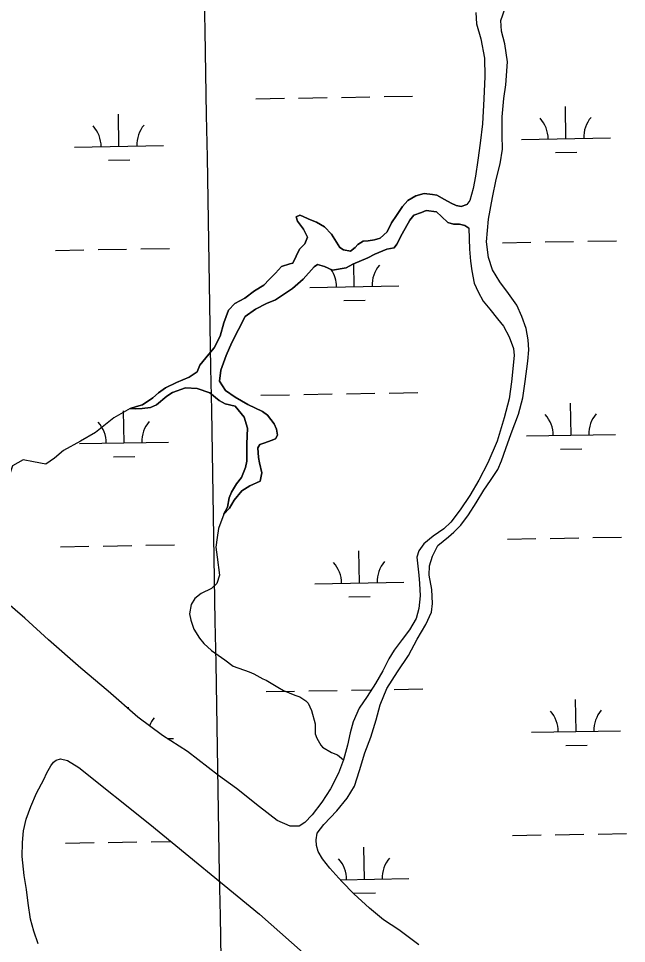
# Model space of a CAD drawing. Extents: x 3887375 to 3925618, y 296674 to 322633.
# Drawn here: x 3907301 to 3907984, y 305377 to 306415 of the extents above; entities that cross this region are included whole.
import ezdxf

# ---------------------------------------------------------------- set-up
doc = ezdxf.new("R2010")
doc.units = 0
for name, color, linetype in [('V-GRID-MAJR', 7, 'Continuous'), ('V-TOPO-SHOR', 7, 'Continuous'), ('V-WETL-SWMP', 7, 'Continuous')]:
    doc.layers.add(name, color=color, linetype=linetype)

msp = doc.modelspace()

# ---------------------------------------------------------------- linework, layer by layer
at = {"layer": 'V-GRID-MAJR'}
msp.add_spline([(3907580.116, 302379.405), (3907476.16, 308435.86100000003), (3907372.144, 314495.787), (3907268.128, 320555.708), (3907268.068, 320559.18200000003)], degree=3, dxfattribs=at)
at = {"layer": 'V-TOPO-SHOR'}
for points in [[(3907814.983, 306421.849), (3907815.782, 306409.153), (3907820.5700000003, 306392.341), (3907824.756, 306370.485), (3907824.984, 306350.118), (3907823.947, 306325.134), (3907822.288, 306297.081), (3907819.9050000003, 306275.151), (3907817.267, 306256.282), (3907814.404, 306238.072), (3907811.9280000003, 306224.243), (3907808.1350000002, 306210.841), (3907804.68, 306206.422)], [(3907873.835, 306054.52400000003), (3907871.502, 306067.203), (3907866.755, 306080.511), (3907860.914, 306093.587), (3907851.573, 306106.408), (3907842.005, 306119.66000000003), (3907833.753, 306132.931), (3907828.998, 306146.897), (3907827.0500000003, 306164.397), (3907829.174, 306190.048), (3907833.725, 306214.194), (3907837.878, 306234.608), (3907842.2830000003, 306251.961), (3907844.948, 306268.42100000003), (3907844.554, 306284.186), (3907844.325, 306304.773), (3907846.506, 306325.167), (3907848.523, 306340.742), (3907850.4280000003, 306366.389), (3907847.356, 306386.507), (3907843.6920000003, 306400.922), (3907843.119, 306412.963), (3907847.7860000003, 306426.596)], [(3907606.22, 306139.94800000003), (3907609.417, 306140.439), (3907613.218, 306148.259), (3907617.019, 306156.076), (3907623.127, 306162.091), (3907626.012, 306169.898), (3907621.343, 306178.536), (3907614.836, 306187.84), (3907613.184, 306192.397), (3907617.2800000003, 306194.271), (3907620.264, 306193.39), (3907627.622, 306189.813), (3907635.89, 306186.704), (3907644.8680000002, 306181.315), (3907652.737, 306172.939), (3907662.278, 306158.181), (3907666.196, 306155.48), (3907674.218, 306153.968), (3907679.43, 306158.142), (3907682.367, 306161.378), (3907688.4990000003, 306165.335), (3907694.215, 306165.626), (3907701.291, 306166.848), (3907707.443, 306168.74700000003), (3907715.3710000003, 306175.696), (3907720.29, 306185.815), (3907725.686, 306194.107), (3907732.666, 306204.01900000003), (3907738.7630000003, 306210.94800000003), (3907747.625, 306216.078), (3907756.974, 306218.697), (3907766.134, 306217.428), (3907771.1720000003, 306216.799), (3907779.919, 306211.863), (3907787.2800000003, 306208.058), (3907793.029, 306205.15), (3907798.528, 306204.29600000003), (3907804.68, 306206.422)], [(3907807.166, 306179.726), (3907802.654, 306182.843), (3907796.463, 306184.375), (3907789.832, 306184.301), (3907783.637, 306186.063), (3907776.471, 306192.844), (3907770.923, 306198.271), (3907759.2430000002, 306199.741), (3907754.008, 306197.396), (3907745.3510000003, 306194.326), (3907740.84, 306188.786), (3907732.318, 306173.598), (3907726.272, 306161.868), (3907723.348, 306157.718), (3907715.131, 306156.254), (3907701.471, 306150.614), (3907693.5100000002, 306146.637), (3907676.667, 306139.358), (3907669.393, 306135.391), (3907653.8710000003, 306132.702), (3907645.134, 306136.95), (3907637.3340000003, 306139.14900000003), (3907633.475, 306136.362), (3907621.052, 306122.503), (3907609.0470000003, 306112.077), (3907590.207, 306099.289), (3907579.961, 306095.28500000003), (3907567.683, 306088.746), (3907555.879, 306080.838), (3907541.112, 306051.4), (3907534.643, 306036.919), (3907528.648, 306020.617), (3907527.184, 306008.249), (3907533.705, 305997.802), (3907544.768, 305990.151), (3907559.041, 305981.846), (3907575.361, 305974.252), (3907580.899, 305969.97000000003), (3907588.554, 305960.219), (3907591.137, 305954.303), (3907592.126, 305947.452), (3907589.886, 305943.311), (3907585.106, 305941.429), (3907578.042, 305939.06200000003), (3907572.576, 305936.944), (3907570.1, 305933.485), (3907570.907, 305922.518), (3907571.892, 305916.353), (3907574.528, 305905.405), (3907572.8030000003, 305896.00800000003), (3907561.197, 305890.848), (3907552.114, 305885.029), (3907543.539, 305874.642), (3907538.38, 305865.436), (3907532.0500000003, 305858.962), (3907532.048, 305859.192), (3907536.078, 305866.784), (3907538.022, 305877.09500000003), (3907540.467, 305883.528), (3907546.308, 305892.969), (3907551.946, 305900.121), (3907556.395, 305911.377), (3907557.687, 305918.481), (3907557.931, 305937.696), (3907558.42, 305955.31), (3907554.852, 305967.621), (3907544.881, 305980.087), (3907533.645, 305982.706), (3907526.744, 305986.29), (3907516.356, 305994.863), (3907502.1210000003, 305999.967), (3907489.079, 306000.50800000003), (3907474.272, 305995.31200000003), (3907467.915, 305991.124), (3907456.585, 305981.621), (3907449.757, 305978.572), (3907440.167, 305977.32), (3907433.076, 305977.242), (3907426.9, 305977.402), (3907433.965, 305979.538), (3907440.8030000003, 305981.672), (3907452.383, 305989.348), (3907458.721, 305995.13800000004), (3907466.436, 306000.483), (3907478.718, 306006.566), (3907493.06, 306012.673), (3907501.912, 306018.716), (3907505.2600000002, 306026.07300000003), (3907515.187, 306038.306), (3907521.282, 306045.461), (3907527.995, 306058.802), (3907531.946, 306073.711), (3907537.279, 306087.722), (3907544.285, 306095.117), (3907555.649, 306101.419), (3907566.5360000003, 306109.545), (3907576.987, 306115.837), (3907583.092, 306122.079), (3907589.873, 306129.245), (3907596.65, 306136.868), (3907606.22, 306139.94800000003)], [(3907807.166, 306179.726), (3907807.866, 306156.297), (3907808.893, 306142.729), (3907810.328, 306131.793), (3907813.109, 306118.243), (3907817.381, 306108.216), (3907823.194, 306097.767), (3907830.521, 306088.869), (3907839.4020000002, 306078.233), (3907845.845, 306069.982), (3907852.333, 306057.788), (3907857.2970000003, 306044.701), (3907857.823, 306036.82300000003)], [(3907751.0670000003, 305375.677), (3907728.541, 305392.293), (3907711.332, 305403.491), (3907695.413, 305416.893), (3907678.15, 305432.691), (3907664.416, 305446.556), (3907650.8850000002, 305461.738), (3907642.886, 305472.163), (3907637.755, 305480.428), (3907635.927, 305487.199), (3907635.6380000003, 305493.548), (3907636.8710000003, 305500.79), (3907644.4280000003, 305510.731), (3907658.715, 305525.783), (3907670.6010000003, 305540.154), (3907678.558, 305553.603), (3907684.276, 305571.19), (3907690.184, 305591.188), (3907696.998, 305608.787), (3907703.1380000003, 305627.913), (3907707.549, 305644.825), (3907715.008, 305663.309), (3907726.848, 305682.058), (3907739.349, 305700.377), (3907749.22, 305718.668), (3907758.674, 305735.202), (3907765.309, 305749.075), (3907766.296, 305758.723), (3907765.465, 305774.484), (3907762.659, 305790.442), (3907762.978, 305800.961), (3907766.145, 305811.727), (3907772.364, 305823.626), (3907784.0810000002, 305833.612), (3907790.159, 305838.499), (3907797.952, 305846.691), (3907806.589, 305857.957), (3907815.198, 305871.63300000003), (3907824.021, 305885.748), (3907831.349, 305896.563), (3907839.754, 305908.923), (3907843.807, 305918.606), (3907848.47, 305932.457), (3907854.6350000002, 305949.392), (3907862.718, 305970.947), (3907867.549, 305989.39900000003), (3907870.1950000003, 306007.61), (3907873.4450000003, 306030.427), (3907874.398, 306043.358), (3907873.835, 306054.52400000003)], [(3907857.823, 306036.82300000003), (3907854.866, 306007.221), (3907852.451, 305988.13800000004), (3907846.774, 305966.826), (3907838.961, 305940.675), (3907828.279, 305916.462), (3907818.42, 305897.078), (3907808.1, 305879.657), (3907797.325, 305863.767), (3907786.745, 305850.07), (3907778.947, 305842.316), (3907767.21, 305834.081), (3907756.5700000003, 305825.639), (3907750.965, 305817.693), (3907748.855, 305810.441), (3907751.049, 305790.532), (3907751.811, 305781.12200000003), (3907752.4, 305767.329), (3907751.028, 305752.857), (3907747.8680000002, 305741.651), (3907740.561, 305729.08400000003), (3907732.14, 305718.25800000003), (3907723.292, 305706.333), (3907717.269, 305696.408), (3907710.41, 305682.971), (3907702.2430000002, 305668.86100000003), (3907692.769, 305654.299), (3907683.934, 305641.278), (3907677.315, 305625.871), (3907673.946, 305613.569), (3907670.8140000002, 305599.735), (3907666.401, 305583.037), (3907660.869, 305568.302), (3907651.651, 305550.456), (3907642.177, 305535.675), (3907631.163, 305521.534), (3907622.936, 305512.89900000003), (3907616.63, 305508.887), (3907606.554, 305508.775), (3907591.811, 305514.964), (3907571.9250000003, 305530.512), (3907546.069, 305551.033), (3907525.9760000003, 305565.484), (3907491.287, 305592.478), (3907463.049, 305610.56200000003), (3907435.44, 305631.063), (3907402.2600000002, 305660.26300000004), (3907371.528, 305685.98600000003), (3907335.0300000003, 305717.996), (3907308.693, 305742.23600000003), (3907278.399, 305767.963)], [(3907426.9, 305977.402), (3907408.492, 305966.904), (3907388.092, 305950.44), (3907371.276, 305940.876), (3907351.955, 305930.14), (3907341.756, 305921.795), (3907332.2290000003, 305914.828), (3907318.474, 305917.648), (3907306.788, 305919.804), (3907294.738, 305913.267), (3907290.318, 305899.494), (3907285.002, 305884.114), (3907280.574, 305870.8), (3907268.804, 305859.919), (3907259.744, 305852.042), (3907255.255, 305844.446), (3907246.4930000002, 305830.167), (3907236.505, 305823.423), (3907217.774, 305822.704)], [(3907532.0500000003, 305858.962), (3907526.0530000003, 305842.885), (3907524.569, 305832.578), (3907523.088, 305821.814), (3907524.583, 305810.623), (3907527.096, 305790.52400000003), (3907524.227, 305781.118), (3907518.113, 305775.559), (3907506.7430000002, 305769.717), (3907499.485, 305764.375), (3907495.217, 305757.465), (3907493.501, 305747.156), (3907494.955, 305739.853), (3907498.498, 305729.83), (3907504.556, 305719.833), (3907509.426, 305713.714), (3907518.203, 305705.80700000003), (3907532.955, 305695.452), (3907542.4110000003, 305688.466), (3907560.321, 305682.033), (3907565.836, 305679.80700000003), (3907575.734, 305673.973), (3907579.639, 305672.414), (3907592.7630000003, 305664.556), (3907598.977, 305660.966), (3907611.617, 305655.618), (3907617.353, 305653.853), (3907624.2630000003, 305649.356), (3907626.807, 305646.867), (3907630.559, 305638.677), (3907634.384, 305623.624), (3907634.511, 305612.193), (3907636.392, 305607.64), (3907641.057, 305599.456), (3907642.91, 305597.42), (3907653.04, 305591.356), (3907659.472, 305588.686), (3907666.401, 305583.037)], [(3907323.715, 305376.832), (3907318.741, 305390.79600000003), (3907315.0870000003, 305404.335), (3907312.474, 305422.48600000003), (3907310.336, 305437.576), (3907307.966, 305453.538), (3907305.543, 305474.538), (3907305.805, 305490.314), (3907306.973, 305503.468), (3907310.11, 305516.645), (3907315.21, 305530.938), (3907321.835, 305545.688), (3907329.767, 305561.109), (3907333.4080000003, 305568.597), (3907337.701, 305576.531), (3907340.941, 305580.51), (3907343.7630000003, 305582.73), (3907348.785, 305584.319), (3907356.473, 305582.433), (3907369.2630000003, 305574.692), (3907448.825, 305510.962), (3907572.1720000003, 305409.826), (3907653.8000000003, 305337.795)]]:
    msp.add_lwpolyline(points, dxfattribs=at)
at = {"layer": 'V-WETL-SWMP'}
for p, q in [((3907711.956786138, 306327.4672692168), (3907743.9520732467, 306328.0164530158)), ((3907567.9779941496, 306324.9959421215), (3907599.9732812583, 306325.54512592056)), ((3907615.9709248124, 306325.8197178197), (3907647.9662119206, 306326.368901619)), ((3907663.9638554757, 306326.64349351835), (3907695.959142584, 306327.19267731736)), ((3907414.279596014, 306271.6083083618), (3907413.6617642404, 306307.6030063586)), ((3907916.113676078, 306280.2220503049), (3907915.495844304, 306316.21674830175)), ((3907866.121039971, 306279.363950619), (3907966.1063121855, 306281.08014999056)), ((3907364.2869599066, 306270.75020867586), (3907464.272232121, 306272.4664080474)), ((3907402.5461900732, 306255.9736370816), (3907426.542655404, 306256.3855249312)), ((3907904.3802701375, 306264.5873790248), (3907928.3767354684, 306264.99926687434)), ((3907844.6975307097, 306163.54722324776), (3907876.692817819, 306164.0964070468)), ((3907892.6904613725, 306164.37099894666), (3907924.6857484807, 306164.9201827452)), ((3907940.683392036, 306165.1947746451), (3907972.678679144, 306165.74395844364)), ((3907342.8634506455, 306154.9334813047), (3907374.858737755, 306155.4826651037)), ((3907390.8563813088, 306155.75725700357), (3907422.851668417, 306156.3064408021)), ((3907438.849311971, 306156.581032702), (3907470.84459908, 306157.13021650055)), ((3907678.4549669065, 306114.2569100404), (3907678.014111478, 306139.94101806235)), ((3907628.4623307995, 306113.39881035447), (3907728.4476030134, 306115.115009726)), ((3907666.7215609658, 306098.62223876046), (3907690.7180262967, 306099.0341266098)), ((3907573.6873604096, 305992.3699377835), (3907605.6826475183, 305992.9191215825)), ((3907621.680291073, 305993.19371348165), (3907653.675578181, 305993.74289728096)), ((3907669.6732217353, 305994.0174891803), (3907701.6685088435, 305994.5666729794)), ((3907717.666152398, 305994.84126487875), (3907749.661439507, 305995.39044867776)), ((3907419.9889622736, 305938.98230402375), (3907419.3711305, 305974.9770020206)), ((3907921.823042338, 305947.59604596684), (3907921.205210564, 305983.5907439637)), ((3907871.830406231, 305946.737946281), (3907971.815678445, 305948.45414565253)), ((3907369.996326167, 305938.12420433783), (3907469.981598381, 305939.84040370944)), ((3907408.255556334, 305923.3476327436), (3907432.2520216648, 305923.75952059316)), ((3907910.0896363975, 305931.96137468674), (3907934.0861017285, 305932.3732625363)), ((3907850.40689697, 305830.92121890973), (3907882.402184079, 305831.4704027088)), ((3907898.399827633, 305831.7449946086), (3907930.3951147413, 305832.2941784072)), ((3907946.392758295, 305832.56877030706), (3907978.3880454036, 305833.1179541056)), ((3907348.572816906, 305822.30747696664), (3907380.5681040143, 305822.85666076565)), ((3907396.565747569, 305823.13125266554), (3907428.561034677, 305823.6804364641)), ((3907444.558678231, 305823.95502836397), (3907476.55396534, 305824.5042121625)), ((3907684.1643331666, 305781.63090570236), (3907683.5465013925, 305817.6256036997)), ((3907634.1716970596, 305780.77280601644), (3907734.1569692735, 305782.48900538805)), ((3907672.4309272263, 305765.99623442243), (3907696.4273925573, 305766.40812227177)), ((3907579.3967266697, 305659.7439334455), (3907611.3920137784, 305660.2931172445)), ((3907627.3896573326, 305660.5677091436), (3907659.384944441, 305661.1168929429)), ((3907675.3825879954, 305661.3914848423), (3907697.631321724, 305661.7733737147)), ((3907723.375518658, 305662.2152605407), (3907755.3708057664, 305662.7644443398)), ((3907927.532408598, 305614.97004162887), (3907926.9145768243, 305650.9647396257)), ((3907425.1183348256, 305640.14656308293), (3907425.0804967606, 305642.3509976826)), ((3907877.539772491, 305614.11194194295), (3907977.5250447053, 305615.8281413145)), ((3907468.468817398, 305607.0904346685), (3907475.690964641, 305607.2143993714)), ((3907915.7990026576, 305599.3353703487), (3907939.7954679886, 305599.7472581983)), ((3907856.1162632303, 305498.29521457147), (3907888.111550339, 305498.84439837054)), ((3907904.109193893, 305499.11899027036), (3907936.1044810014, 305499.6681740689)), ((3907952.1021245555, 305499.9427659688), (3907984.097411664, 305500.49194976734)), ((3907354.282183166, 305489.6814726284), (3907386.277470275, 305490.2306564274)), ((3907402.275113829, 305490.5052483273), (3907434.270400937, 305491.0544321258)), ((3907450.2680444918, 305491.3290240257), (3907472.3084690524, 305491.7073373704)), ((3907689.8736994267, 305449.0049013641), (3907689.255867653, 305484.99959936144)), ((3907662.650862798, 305448.53763439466), (3907739.866335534, 305449.8630010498)), ((3907678.1402934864, 305433.37023008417), (3907702.1367588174, 305433.7821179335))]:
    msp.add_line(p, q, dxfattribs=at)
for points in [[(3907814.984, 306421.849), (3907815.7830000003, 306409.154), (3907820.5700000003, 306392.341), (3907824.756, 306370.484), (3907824.983, 306350.117), (3907823.947, 306325.135), (3907822.288, 306297.08), (3907819.904, 306275.15), (3907817.2660000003, 306256.283), (3907814.403, 306238.071), (3907811.9280000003, 306224.244), (3907808.1350000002, 306210.841), (3907804.679, 306206.422), (3907798.528, 306204.295), (3907793.029, 306205.14900000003), (3907787.2800000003, 306208.058), (3907779.919, 306211.864), (3907771.173, 306216.798), (3907766.1350000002, 306217.428), (3907756.973, 306218.69800000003), (3907747.625, 306216.078), (3907738.7630000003, 306210.94800000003), (3907732.665, 306204.01900000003), (3907725.686, 306194.107), (3907720.289, 306185.814), (3907715.3710000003, 306175.696), (3907707.443, 306168.74700000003), (3907701.29, 306166.849), (3907694.214, 306165.626), (3907688.4990000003, 306165.33400000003), (3907682.3680000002, 306161.378), (3907679.431, 306158.143), (3907674.218, 306153.969), (3907666.196, 306155.48), (3907662.278, 306158.181), (3907652.737, 306172.94), (3907644.8680000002, 306181.315), (3907635.889, 306186.703), (3907627.6210000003, 306189.813), (3907620.2630000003, 306193.39), (3907617.2800000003, 306194.272), (3907613.184, 306192.397), (3907614.836, 306187.841), (3907621.343, 306178.537), (3907626.0130000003, 306169.898), (3907623.127, 306162.09), (3907617.019, 306156.076), (3907613.218, 306148.25800000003), (3907609.417, 306140.44), (3907606.221, 306139.947), (3907596.65, 306136.867), (3907589.8740000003, 306129.244), (3907583.093, 306122.079), (3907576.987, 306115.836), (3907566.537, 306109.545), (3907555.65, 306101.419)], [(3907644.427, 305510.73), (3907658.715, 305525.784), (3907670.602, 305540.154), (3907678.557, 305553.604), (3907684.275, 305571.19), (3907690.185, 305591.188), (3907696.9990000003, 305608.787), (3907703.1380000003, 305627.912), (3907707.549, 305644.826), (3907715.009, 305663.309), (3907726.848, 305682.059), (3907739.348, 305700.378), (3907749.22, 305718.668), (3907758.673, 305735.201), (3907765.309, 305749.074), (3907766.296, 305758.723), (3907765.464, 305774.484), (3907762.6580000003, 305790.442), (3907762.978, 305800.96), (3907766.144, 305811.728), (3907772.364, 305823.625), (3907784.08, 305833.612), (3907790.159, 305838.498), (3907797.953, 305846.69), (3907806.589, 305857.957), (3907815.198, 305871.63300000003), (3907824.021, 305885.749), (3907831.348, 305896.564), (3907839.753, 305908.923), (3907843.807, 305918.606), (3907848.471, 305932.457), (3907854.6350000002, 305949.392), (3907862.718, 305970.947), (3907867.5500000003, 305989.4), (3907870.1950000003, 306007.61), (3907873.446, 306030.426), (3907874.397, 306043.359), (3907873.8340000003, 306054.52400000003), (3907871.502, 306067.202), (3907866.754, 306080.51), (3907860.914, 306093.588), (3907851.572, 306106.407), (3907842.005, 306119.661), (3907833.753, 306132.931), (3907828.998, 306146.896), (3907827.051, 306164.397), (3907829.174, 306190.048), (3907833.724, 306214.193), (3907837.878, 306234.609), (3907842.284, 306251.962), (3907844.948, 306268.42), (3907844.554, 306284.186), (3907844.324, 306304.773), (3907846.507, 306325.167), (3907848.524, 306340.742), (3907850.4280000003, 306366.39), (3907847.3570000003, 306386.507), (3907843.6920000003, 306400.923), (3907843.119, 306412.963), (3907847.7860000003, 306426.596)], [(3907555.65, 306101.419), (3907544.285, 306095.118), (3907537.278, 306087.721), (3907531.9450000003, 306073.711), (3907527.994, 306058.802), (3907521.282, 306045.462), (3907515.187, 306038.305), (3907505.2600000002, 306026.07300000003), (3907501.912, 306018.717), (3907493.06, 306012.672), (3907478.719, 306006.566), (3907466.437, 306000.483), (3907458.721, 305995.137), (3907452.382, 305989.349), (3907440.804, 305981.673), (3907433.966, 305979.539), (3907426.9, 305977.402), (3907433.077, 305977.242), (3907440.166, 305977.321), (3907449.757, 305978.571), (3907456.585, 305981.62), (3907467.914, 305991.123), (3907474.271, 305995.311), (3907489.078, 306000.507), (3907502.12, 305999.966), (3907516.3570000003, 305994.864), (3907526.744, 305986.29), (3907533.645, 305982.707), (3907544.88, 305980.088), (3907554.853, 305967.62), (3907558.421, 305955.31), (3907557.931, 305937.695), (3907557.687, 305918.481), (3907556.394, 305911.377), (3907551.946, 305900.121), (3907546.308, 305892.969), (3907540.467, 305883.527), (3907538.023, 305877.096), (3907536.079, 305866.783), (3907532.0470000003, 305859.191), (3907532.0500000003, 305858.962), (3907538.381, 305865.436), (3907543.539, 305874.642), (3907552.114, 305885.029), (3907561.197, 305890.848), (3907572.8030000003, 305896.00800000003), (3907574.528, 305905.404), (3907571.8910000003, 305916.353), (3907570.907, 305922.517), (3907570.099, 305933.485), (3907572.576, 305936.943), (3907578.041, 305939.06200000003), (3907585.105, 305941.428), (3907589.886, 305943.311), (3907592.127, 305947.453), (3907591.136, 305954.303), (3907588.554, 305960.22000000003), (3907580.899, 305969.969), (3907575.362, 305974.252), (3907559.04, 305981.847), (3907544.768, 305990.15), (3907533.705, 305997.802), (3907527.185, 306008.25), (3907528.648, 306020.616), (3907534.642, 306036.92), (3907541.113, 306051.401), (3907555.879, 306080.839), (3907567.683, 306088.746), (3907579.96, 306095.286), (3907590.207, 306099.288), (3907609.0470000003, 306112.077), (3907621.052, 306122.502), (3907633.4760000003, 306136.362), (3907637.333, 306139.15), (3907645.134, 306136.95), (3907653.8710000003, 306132.702), (3907669.393, 306135.39), (3907676.667, 306139.359), (3907693.5100000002, 306146.636), (3907701.47, 306150.613), (3907715.13, 306156.254), (3907723.347, 306157.718), (3907726.273, 306161.867), (3907732.318, 306173.598), (3907740.839, 306188.787), (3907745.352, 306194.326), (3907754.008, 306197.396), (3907759.242, 306199.741), (3907770.9220000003, 306198.27), (3907776.471, 306192.843), (3907783.637, 306186.06200000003), (3907789.8310000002, 306184.301), (3907796.463, 306184.375), (3907802.6550000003, 306182.843), (3907807.167, 306179.727), (3907807.866, 306156.298), (3907808.893, 306142.729), (3907810.329, 306131.793), (3907813.109, 306118.244), (3907817.382, 306108.216), (3907823.193, 306097.767)], [(3907823.193, 306097.767), (3907830.521, 306088.868), (3907839.401, 306078.234), (3907845.845, 306069.982), (3907852.332, 306057.789), (3907857.2970000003, 306044.702), (3907857.823, 306036.82300000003), (3907854.867, 306007.22000000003), (3907852.451, 305988.137), (3907846.774, 305966.827), (3907838.961, 305940.675), (3907828.279, 305916.462), (3907818.419, 305897.077), (3907808.1, 305879.658), (3907797.325, 305863.767), (3907786.745, 305850.069), (3907778.946, 305842.316), (3907767.2090000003, 305834.081), (3907756.571, 305825.639), (3907750.964, 305817.692), (3907748.855, 305810.44), (3907751.048, 305790.532), (3907751.81, 305781.12200000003), (3907752.401, 305767.329), (3907751.029, 305752.858), (3907747.8680000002, 305741.651), (3907740.561, 305729.085), (3907732.139, 305718.25800000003), (3907723.292, 305706.332), (3907717.269, 305696.408), (3907710.41, 305682.971), (3907702.2430000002, 305668.86100000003), (3907692.768, 305654.299), (3907683.933, 305641.278), (3907677.3140000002, 305625.87200000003), (3907673.946, 305613.568), (3907670.815, 305599.734), (3907666.401, 305583.038), (3907660.87, 305568.301), (3907651.651, 305550.456), (3907642.1780000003, 305535.675), (3907631.164, 305521.534), (3907622.937, 305512.9), (3907616.63, 305508.88800000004), (3907606.555, 305508.775), (3907591.811, 305514.963), (3907571.924, 305530.512), (3907546.069, 305551.033), (3907525.975, 305565.484), (3907491.2860000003, 305592.478), (3907463.048, 305610.56200000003), (3907435.44, 305631.063), (3907402.2600000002, 305660.26300000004), (3907371.5270000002, 305685.98600000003), (3907335.0300000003, 305717.99700000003), (3907308.694, 305742.23600000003), (3907278.4, 305767.964)], [(3907323.716, 305376.832), (3907318.741, 305390.795), (3907315.086, 305404.335), (3907312.474, 305422.48600000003), (3907310.335, 305437.575), (3907307.967, 305453.539), (3907305.543, 305474.539), (3907305.805, 305490.313), (3907306.973, 305503.468), (3907310.111, 305516.645), (3907315.2090000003, 305530.939), (3907321.835, 305545.688), (3907329.768, 305561.109), (3907333.4080000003, 305568.597), (3907337.7, 305576.53), (3907340.941, 305580.509), (3907343.764, 305582.731), (3907348.784, 305584.32), (3907356.472, 305582.434), (3907369.262, 305574.691), (3907448.825, 305510.962), (3907572.173, 305409.826), (3907653.8000000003, 305337.79600000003)], [(3907751.068, 305375.678), (3907728.542, 305392.292), (3907711.332, 305403.491), (3907695.412, 305416.89400000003), (3907678.151, 305432.691), (3907664.417, 305446.556), (3907650.886, 305461.738), (3907642.8850000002, 305472.163), (3907637.755, 305480.429), (3907635.927, 305487.199), (3907635.6380000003, 305493.548), (3907636.8710000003, 305500.79), (3907644.427, 305510.73)]]:
    msp.add_lwpolyline(points, dxfattribs=at)
for centre, radius, start, end in [((3907860.870727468, 306279.7487046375), 35.24628790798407, 0.2115380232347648, 41.7551963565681), ((3907971.34032755, 306281.6448624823), 35.24628790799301, 140.21153501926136, 181.7551933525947), ((3907359.0366474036, 306271.1349626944), 35.24628790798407, 0.2115380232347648, 41.7551963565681), ((3907469.5062474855, 306273.0311205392), 35.24628790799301, 140.21153501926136, 181.7551933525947), ((3907623.2120182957, 306113.78356437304), 35.24628790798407, 0.21153802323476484, 33.73370663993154), ((3907733.6816183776, 306115.6797222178), 35.24628790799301, 140.21153501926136, 181.7551933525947), ((3907866.5800937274, 305947.1227002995), 35.24628790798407, 0.2115380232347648, 41.7551963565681), ((3907977.04969381, 305949.0188581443), 35.24628790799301, 140.21153501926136, 181.7551933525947), ((3907364.7460136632, 305938.5089583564), 35.24628790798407, 0.2115380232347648, 41.7551963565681), ((3907475.2156137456, 305940.40511620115), 35.24628790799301, 140.21153501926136, 181.7551933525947), ((3907628.9213845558, 305781.157560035), 35.24628790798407, 0.2115380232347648, 41.7551963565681), ((3907739.390984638, 305783.05371787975), 35.24628790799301, 140.21153501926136, 181.7551933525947), ((3907872.2894599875, 305614.49669596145), 35.24628790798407, 0.2115380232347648, 41.7551963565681), ((3907982.75906007, 305616.39285380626), 35.24628790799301, 140.21153501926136, 181.7551933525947), ((3907480.9249800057, 305607.7791118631), 35.24628790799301, 140.21153501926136, 157.2304626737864), ((3907634.6307508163, 305448.53155569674), 35.24628790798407, 0.2115380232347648, 41.7551963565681), ((3907745.100350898, 305450.4277135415), 35.24628790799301, 140.21153501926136, 181.7551933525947)]:
    msp.add_arc(centre, radius, start, end, dxfattribs=at)

doc.saveas('drawing.dxf')
